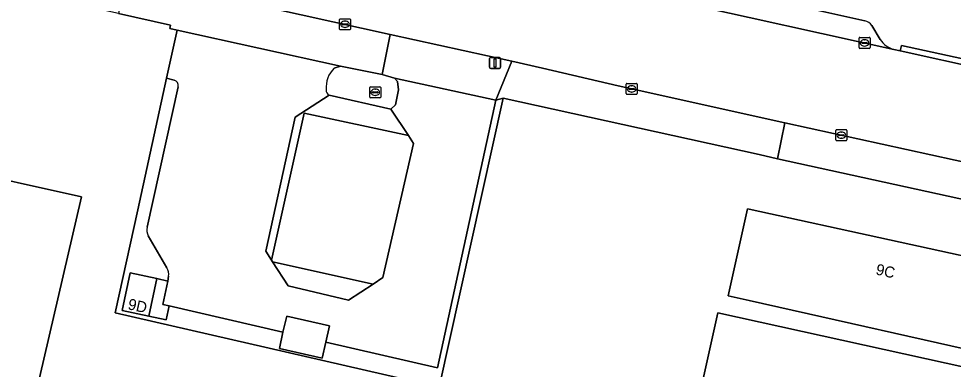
# Model space of a CAD drawing. Extents: x 162172 to 163187, y 382874 to 383685.
# Drawn here: x 162933.9 to 163018.5, y 383050.2 to 383081.9 of the extents above; entities that cross this region are included whole.
import ezdxf

# ---------------------------------------------------------------- set-up
doc = ezdxf.new("R2010")
doc.units = 0
for name, color, linetype in [('IMGEO_Erf', 7, 'Continuous'), ('IMGEO_Hek', 7, 'Continuous'), ('IMGEO_Kolk', 7, 'Continuous'), ('IMGEO_Lichtmast', 7, 'Continuous'), ('IMGEO_Pand', 7, 'Continuous'), ('IMGEO_Pand_nummerreeks', 7, 'Continuous'), ('IMGEO_Parkeervlak_open', 7, 'Continuous'), ('IMGEO_Rijbaan_lokaal_gesloten', 7, 'Continuous'), ('IMGEO_Rijbaan_lokaal_open', 7, 'Continuous'), ('IMGEO_Rioolput', 7, 'Continuous'), ('IMGEO_Terreindeel_gesloten', 7, 'Continuous'), ('IMGEO_Terreindeel_halfverhard', 7, 'Continuous'), ('IMGEO_Voetpad_halfverhard', 7, 'Continuous'), ('IMGEO_Voetpad_open', 7, 'Continuous')]:
    doc.layers.add(name, color=color, linetype=linetype)

msp = doc.modelspace()

# ---------------------------------------------------------------- linework, layer by layer
at = {"layer": 'IMGEO_Erf'}
for points in [[(163102.739, 383047.263), (163100.899, 383047.662), (163090.563, 383049.905), (163088.206, 383050.416), (163083.554, 383051.437), (163068.099, 383054.827), (163062.946, 383055.966), (163057.944, 383057.071), (163048.334, 383059.191), (163036.516, 383061.806), (163026.73, 383063.968), (163002.591, 383069.27), (163000.922, 383069.638), (162977.741, 383074.752), (162971.959, 383048.605), (162942.628, 383055.325), (162944.668, 383064.642), (162947.278, 383076.561), (162948.226, 383080.889), (162947.574, 383081.031), (162947.646, 383081.347), (162942.934, 383082.386), (162889.983, 383094.114)], [(163023.655, 383051.146), (163000, 383056.45), (162998.128, 383056.869), (162999.853, 383064.728), (163000, 383064.696), (163025.431, 383059.143), (163024.425, 383054.615), (163024.867, 383054.517), (163045.835, 383049.861), (163044.751, 383044.98), (163041.278, 383029.339), (163041.801, 383029.223), (163051.428, 383027.085), (163055.892, 383047.186), (163056.976, 383052.067), (163061.84, 383050.987), (163070.646, 383049.031), (163070.025, 383046.107), (163073.528, 383045.327)]]:
    msp.add_lwpolyline(points, dxfattribs=at)
for points in [[(162930.373, 383026.334), (162915.893, 383029.503), (162883.161, 383036.667), (162865.198, 383040.598), (162863.572, 383033.168), (162842.068, 383038.013), (162843.71, 383045.301), (162852.662, 383085.034), (162873.899, 383080.349), (162905.021, 383073.483), (162905.852, 383077.128), (162916.538, 383074.783), (162915.717, 383071.123), (162939.589, 383065.827)], [(162997.188, 383055.338), (163021.692, 383049.919), (163013.002, 383010.793), (162973.909, 383019.397), (162977.209, 383034.392), (162991.82, 383031.154)]]:
    msp.add_lwpolyline(points, close=True, dxfattribs=at)
at = {"layer": 'IMGEO_Hek'}
for points in [[(162944.668, 383064.642), (162947.278, 383076.561)], [(162977.741, 383074.752), (162971.959, 383048.605), (162942.628, 383055.325), (162944.668, 383064.642)]]:
    msp.add_lwpolyline(points, dxfattribs=at)
at = {"layer": 'IMGEO_Kolk'}
for p, q in [((162962.926, 383080.998), (162962.926, 383081.85)), ((162963.001, 383081.924), (162963.853, 383081.924)), ((162963.927, 383081.85), (162963.927, 383080.998)), ((162963.185, 383081.418), (162963.185, 383081.43)), ((162963.623, 383081.381), (162963.225, 383081.381)), ((162963.228, 383081.467), (162963.626, 383081.467)), ((162963.437, 383081.144), (162963.412, 383081.144)), ((162963.414, 383081.704), (162963.439, 383081.704)), ((162963.669, 383081.43), (162963.669, 383081.418)), ((162963.853, 383080.924), (162963.001, 383080.924)), ((163009.958, 383079.314), (163009.958, 383080.166)), ((163010.033, 383080.24), (163010.885, 383080.24)), ((163010.959, 383080.166), (163010.959, 383079.314)), ((163010.217, 383079.734), (163010.217, 383079.746)), ((163010.655, 383079.697), (163010.257, 383079.697)), ((163010.26, 383079.783), (163010.658, 383079.783)), ((163010.469, 383079.46), (163010.444, 383079.46)), ((163010.446, 383080.02), (163010.471, 383080.02)), ((163010.701, 383079.746), (163010.701, 383079.734)), ((163010.885, 383079.24), (163010.033, 383079.24)), ((162988.877, 383075.15), (162988.877, 383076.002)), ((162988.952, 383076.076), (162989.804, 383076.076)), ((162989.878, 383076.002), (162989.878, 383075.15)), ((162989.804, 383075.076), (162988.952, 383075.076)), ((162989.136, 383075.57), (162989.136, 383075.582)), ((162989.574, 383075.533), (162989.176, 383075.533)), ((162989.179, 383075.619), (162989.577, 383075.619)), ((162989.388, 383075.296), (162989.363, 383075.296)), ((162989.365, 383075.856), (162989.39, 383075.856)), ((162989.62, 383075.582), (162989.62, 383075.57)), ((163007.853, 383070.972), (163007.853, 383071.824)), ((163007.928, 383071.898), (163008.78, 383071.898)), ((163008.341, 383071.678), (163008.366, 383071.678)), ((163008.854, 383071.824), (163008.854, 383070.972)), ((163008.78, 383070.898), (163007.928, 383070.898)), ((163008.112, 383071.392), (163008.112, 383071.404)), ((163008.55, 383071.355), (163008.152, 383071.355)), ((163008.155, 383071.441), (163008.553, 383071.441)), ((163008.364, 383071.118), (163008.339, 383071.118)), ((163008.596, 383071.404), (163008.596, 383071.392))]:
    msp.add_line(p, q, dxfattribs=at)
for points in [[(162962.926, 383080.998), (162962.926, 383081.85)], [(162963.001, 383081.924), (162963.853, 383081.924)], [(162963.927, 383081.85), (162963.927, 383080.998)], [(162963.853, 383080.924), (162963.001, 383080.924)], [(163009.958, 383079.314), (163009.958, 383080.166)], [(163010.033, 383080.24), (163010.885, 383080.24)], [(163010.959, 383080.166), (163010.959, 383079.314)], [(163010.885, 383079.24), (163010.033, 383079.24)], [(162988.877, 383075.15), (162988.877, 383076.002)], [(162988.952, 383076.076), (162989.804, 383076.076)], [(162989.878, 383076.002), (162989.878, 383075.15)], [(162989.804, 383075.076), (162988.952, 383075.076)], [(163007.853, 383070.972), (163007.853, 383071.824)], [(163007.928, 383071.898), (163008.78, 383071.898)], [(163008.854, 383071.824), (163008.854, 383070.972)], [(163008.78, 383070.898), (163007.928, 383070.898)]]:
    msp.add_lwpolyline(points, dxfattribs=at)
for centre, radius, start, end in [((162963.003, 383081.848), 0.0765, 91.55205, 178.44795), ((162963.003, 383081.848), 0.0765, 91.55205, 178.44795), ((162963.851, 383081.848), 0.0765, 1.55205, 88.44795), ((162963.851, 383081.848), 0.0765, 1.55205, 88.44795), ((162963.003, 383081), 0.0765, 181.55205, 268.44795), ((162963.003, 383081), 0.0765, 181.55205, 268.44795), ((162963.225, 383081.427), 0.0403, 85.87752, 175.75265), ((162963.222, 383081.417), 0.0366, 178.93798, 274.71019), ((162963.626, 383081.424), 0.043, 264.86636, 352.45326), ((162963.63, 383081.429), 0.0386, 1.73085, 96.63898), ((162963.851, 383081), 0.0765, 271.55205, 358.44795), ((162963.851, 383081), 0.0765, 271.55205, 358.44795), ((163010.035, 383080.164), 0.0765, 91.55205, 178.44795), ((163010.035, 383080.164), 0.0765, 91.55205, 178.44795), ((163010.883, 383080.164), 0.0765, 1.55205, 88.44795), ((163010.883, 383080.164), 0.0765, 1.55205, 88.44795), ((163010.035, 383079.316), 0.0765, 181.55205, 268.44795), ((163010.035, 383079.316), 0.0765, 181.55205, 268.44795), ((163010.257, 383079.743), 0.0403, 85.87752, 175.75265), ((163010.254, 383079.733), 0.0366, 178.93798, 274.71019), ((163010.658, 383079.74), 0.043, 264.86636, 352.45326), ((163010.662, 383079.745), 0.0386, 1.73085, 96.63898), ((163010.883, 383079.316), 0.0765, 271.55205, 358.44795), ((163010.883, 383079.316), 0.0765, 271.55205, 358.44795), ((162988.954, 383076), 0.0765, 91.55205, 178.44795), ((162988.954, 383076), 0.0765, 91.55205, 178.44795), ((162989.802, 383076), 0.0765, 1.55205, 88.44795), ((162989.802, 383076), 0.0765, 1.55205, 88.44795), ((162988.954, 383075.152), 0.0765, 181.55205, 268.44795), ((162988.954, 383075.152), 0.0765, 181.55205, 268.44795), ((162989.176, 383075.579), 0.0403, 85.87752, 175.75265), ((162989.173, 383075.569), 0.0366, 178.93798, 274.71019), ((162989.577, 383075.576), 0.043, 264.86636, 352.45326), ((162989.581, 383075.581), 0.0386, 1.73085, 96.63898), ((162989.802, 383075.152), 0.0765, 271.55205, 358.44795), ((162989.802, 383075.152), 0.0765, 271.55205, 358.44795), ((163007.93, 383071.822), 0.0765, 91.55205, 178.44795), ((163007.93, 383071.822), 0.0765, 91.55205, 178.44795), ((163008.778, 383071.822), 0.0765, 1.55205, 88.44795), ((163008.778, 383071.822), 0.0765, 1.55205, 88.44795), ((163007.93, 383070.974), 0.0765, 181.55205, 268.44795), ((163007.93, 383070.974), 0.0765, 181.55205, 268.44795), ((163008.152, 383071.401), 0.0403, 85.87752, 175.75265), ((163008.149, 383071.391), 0.0366, 178.93798, 274.71019), ((163008.553, 383071.398), 0.043, 264.86636, 352.45326), ((163008.557, 383071.403), 0.0386, 1.73085, 96.63898), ((163008.778, 383070.974), 0.0765, 271.55205, 358.44795), ((163008.778, 383070.974), 0.0765, 271.55205, 358.44795)]:
    msp.add_arc(centre, radius, start, end, dxfattribs=at)
for centre, major_axis, ratio, start_param, end_param in [((162963.413, 383081.424), (-0.387, 0.002), 0.722429, 4.712389, 7.853982), ((162963.438, 383081.424), (-0.39, 0.002), 0.717154, 1.570796, 4.712389), ((163010.445, 383079.74), (-0.387, 0.002), 0.722429, 4.712389, 7.853982), ((163010.47, 383079.74), (-0.39, 0.002), 0.717154, 1.570796, 4.712389), ((162989.364, 383075.576), (-0.387, 0.002), 0.722429, 4.712389, 7.853982), ((162989.389, 383075.576), (-0.39, 0.002), 0.717154, 1.570796, 4.712389), ((163008.34, 383071.398), (-0.387, 0.002), 0.722429, 4.712389, 7.853982), ((163008.365, 383071.398), (-0.39, 0.002), 0.717154, 1.570796, 4.712389)]:
    msp.add_ellipse(centre, major_axis=major_axis, ratio=ratio, start_param=start_param, end_param=end_param, dxfattribs=at)
at = {"layer": 'IMGEO_Lichtmast'}
for p, q in [((162976.619, 383078.432), (162977.409, 383078.432)), ((162977.409, 383078.432), (162976.619, 383078.432)), ((162976.519, 383077.532), (162976.519, 383078.332)), ((162976.519, 383078.332), (162976.519, 383077.532)), ((162977.509, 383078.332), (162977.509, 383077.532)), ((162977.509, 383077.532), (162977.509, 383078.332)), ((162977.409, 383077.432), (162976.619, 383077.432)), ((162976.619, 383077.432), (162977.409, 383077.432))]:
    msp.add_line(p, q, dxfattribs=at)
msp.add_lwpolyline([(162976.939, 383078.307), (162977.089, 383078.307), (162977.089, 383077.557), (162976.939, 383077.557), (162976.939, 383078.307)], dxfattribs=at)
for centre, start, end in [((162976.619, 383078.332), 90, 180), ((162976.619, 383078.332), 90, 180), ((162977.409, 383078.332), 0, 90), ((162977.409, 383078.332), 360, 90), ((162976.619, 383077.532), 180, 270), ((162976.619, 383077.532), 180, 270), ((162977.409, 383077.532), 270, 0), ((162977.409, 383077.532), 270, 0)]:
    msp.add_arc(centre, 0.1, start, end, dxfattribs=at)
at = {"layer": 'IMGEO_Pand'}
for points in [[(162939.589, 383065.827), (162915.717, 383071.123), (162916.538, 383074.783), (162905.852, 383077.128), (162905.021, 383073.483), (162873.899, 383080.349), (162865.198, 383040.598), (162883.161, 383036.667), (162915.893, 383029.503), (162930.373, 383026.334)], [(163025.431, 383059.143), (163000, 383064.696), (162999.853, 383064.728), (162998.128, 383056.869), (163000, 383056.45), (163023.655, 383051.146), (163024.425, 383054.615)], [(162945.661, 383055.018), (162946.41, 383058.425), (162943.996, 383058.955), (162943.247, 383055.549)], [(163013.002, 383010.793), (163021.692, 383049.919), (162997.188, 383055.338), (162991.82, 383031.154), (162977.209, 383034.392), (162973.909, 383019.397)]]:
    msp.add_lwpolyline(points, close=True, dxfattribs=at)
at = {"layer": 'IMGEO_Parkeervlak_open'}
for points in [[(162777.11, 383131.169), (162892.326, 383105.776), (163000, 383082.046), (163013.118, 383079.154)], [(163010.484, 383081.75), (163005.322, 383082.873)], [(163011.866, 383080.051), (163011.111, 383081.313)]]:
    msp.add_lwpolyline(points, dxfattribs=at)
for centre, radius, start, end in [((163010.243, 383080.736), 1.043, 33.62665, 76.62269), ((163013.622, 383081.18), 2.088, 212.73321, 256.02711)]:
    msp.add_arc(centre, radius, start, end, dxfattribs=at)
at = {"layer": 'IMGEO_Rijbaan_lokaal_gesloten'}
for points in [[(162962.006, 383075.021), (162958.917, 383073.017), (162956.262, 383060.891), (162956.775, 383060.096), (162959.728, 383073.389), (162969.165, 383071.365), (162967.585, 383073.761)], [(162969.641, 383070.642), (162969.165, 383071.365), (162959.728, 383073.389), (162956.775, 383060.096), (162956.875, 383059.941), (162965.978, 383057.931), (162966.858, 383058.512)], [(162956.875, 383059.941), (162958.284, 383057.757), (162963.754, 383056.464), (162965.978, 383057.931)]]:
    msp.add_lwpolyline(points, close=True, dxfattribs=at)
at = {"layer": 'IMGEO_Rijbaan_lokaal_open'}
for points in [[(163080.79, 383065.134), (163068.711, 383065.723), (163068.825, 383068.129), (163067.058, 383068.213), (163061.853, 383068.428), (163061.041, 383068.559), (163060.169, 383068.694), (163052.628, 383070.411), (163050.878, 383070.822), (163024.93, 383076.525), (163021.318, 383077.345), (163013.684, 383079.024), (163013.118, 383079.154), (163000, 383082.046), (162892.326, 383105.776)], [(162923.801, 383089.955), (162943.612, 383085.806), (162967.521, 383080.514), (162978.531, 383078.074), (162981.3, 383077.468), (162988.164, 383075.862), (163003.235, 383072.524), (163027.464, 383067.193), (163035.8, 383065.359), (163048.436, 383062.578), (163059.491, 383060.146), (163068.103, 383058.359), (163078.69, 383056.046), (163084.272, 383054.851), (163086.106, 383054.458), (163101.354, 383051.086), (163101.592, 383051.043), (163103.004, 383059.429)], [(162948.226, 383080.889), (162947.278, 383076.561)], [(162963.02, 383077.644), (162948.226, 383080.889)], [(162962.456, 383077.456), (162963.02, 383077.644)], [(162947.278, 383076.561), (162947.967, 383076.384)], [(162977.08, 383074.575), (162967.91, 383076.545)], [(162967.91, 383076.545), (162968.188, 383076.252), (162968.263, 383075.504)], [(162948.329, 383075.781), (162945.516, 383063.075)], [(162968.263, 383075.504), (162968.003, 383074.141)], [(162956.775, 383060.096), (162956.262, 383060.891), (162958.917, 383073.017), (162962.006, 383075.021)], [(162961.7, 383052.685), (162971.797, 383050.362), (162977.08, 383074.575)], [(162968.003, 383074.141), (162967.585, 383073.761)], [(162967.585, 383073.761), (162969.165, 383071.365)], [(162969.165, 383071.365), (162969.641, 383070.642)], [(162969.641, 383070.642), (162966.858, 383058.512)], [(162945.623, 383062.297), (162947.314, 383059.401)], [(162956.875, 383059.941), (162956.775, 383060.096)], [(162965.978, 383057.931), (162963.754, 383056.464), (162958.284, 383057.757), (162956.875, 383059.941)], [(162947.393, 383058.196), (162946.934, 383056.089), (162947.513, 383055.946)], [(162947.461, 383058.64), (162947.393, 383058.196)], [(162966.858, 383058.512), (162965.978, 383057.931)], [(162947.513, 383055.946), (162957.797, 383053.569)], [(162957.797, 383053.569), (162958.156, 383055.034), (162962.017, 383054.136), (162961.7, 383052.685)]]:
    msp.add_lwpolyline(points, dxfattribs=at)
for centre, radius, start, end in [((162964.106, 383075.731), 2.387, 133.73366, 185.19955), ((162947.763, 383075.851), 0.57, 352.90498, 69.05047), ((162962.164, 383075.434), 0.442, 169.47722, 249.08399), ((162946.674, 383062.838), 1.182, 168.43451, 207.22726), ((162946.396, 383058.829), 1.082, 349.94566, 31.92032)]:
    msp.add_arc(centre, radius, start, end, dxfattribs=at)
at = {"layer": 'IMGEO_Rioolput'}
for p, q in [((162965.664, 383074.846), (162965.664, 383075.698)), ((162965.739, 383075.772), (162966.591, 383075.772)), ((162965.923, 383075.266), (162965.923, 383075.278)), ((162966.361, 383075.229), (162965.963, 383075.229)), ((162965.966, 383075.315), (162966.364, 383075.315)), ((162966.152, 383075.552), (162966.177, 383075.552)), ((162966.407, 383075.278), (162966.407, 383075.266)), ((162966.665, 383075.698), (162966.665, 383074.846)), ((162966.591, 383074.772), (162965.739, 383074.772)), ((162966.175, 383074.992), (162966.15, 383074.992))]:
    msp.add_line(p, q, dxfattribs=at)
for points in [[(162965.664, 383074.846), (162965.664, 383075.698)], [(162965.739, 383075.772), (162966.591, 383075.772)], [(162966.665, 383075.698), (162966.665, 383074.846)], [(162966.591, 383074.772), (162965.739, 383074.772)]]:
    msp.add_lwpolyline(points, dxfattribs=at)
for centre, radius, start, end in [((162965.741, 383075.696), 0.0765, 91.55205, 178.44795), ((162965.741, 383075.696), 0.0765, 91.55205, 178.44795), ((162965.963, 383075.275), 0.0403, 85.87752, 175.75265), ((162965.96, 383075.265), 0.0366, 178.93798, 274.71019), ((162966.364, 383075.272), 0.043, 264.86636, 352.45326), ((162966.368, 383075.277), 0.0386, 1.73085, 96.63898), ((162966.589, 383075.696), 0.0765, 1.55205, 88.44795), ((162966.589, 383075.696), 0.0765, 1.55205, 88.44795), ((162965.741, 383074.848), 0.0765, 181.55205, 268.44795), ((162965.741, 383074.848), 0.0765, 181.55205, 268.44795), ((162966.589, 383074.848), 0.0765, 271.55205, 358.44795), ((162966.589, 383074.848), 0.0765, 271.55205, 358.44795)]:
    msp.add_arc(centre, radius, start, end, dxfattribs=at)
for centre, major_axis, ratio, start_param, end_param in [((162966.151, 383075.272), (-0.387, 0.002), 0.722429, 4.712389, 7.853982), ((162966.176, 383075.272), (-0.39, 0.002), 0.717154, 1.570796, 4.712389)]:
    msp.add_ellipse(centre, major_axis=major_axis, ratio=ratio, start_param=start_param, end_param=end_param, dxfattribs=at)
at = {"layer": 'IMGEO_Terreindeel_gesloten'}
msp.add_lwpolyline([(162957.797, 383053.569), (162957.495, 383052.115), (162961.365, 383051.22), (162961.7, 383052.685), (162962.017, 383054.136), (162958.156, 383055.034)], close=True, dxfattribs=at)
at = {"layer": 'IMGEO_Terreindeel_halfverhard'}
for points in [[(162968.188, 383076.252), (162967.91, 383076.545), (162966.781, 383076.88), (162963.02, 383077.644), (162962.456, 383077.456)], [(162962.006, 383075.021), (162967.585, 383073.761), (162968.003, 383074.141), (162968.263, 383075.504), (162968.188, 383076.252)]]:
    msp.add_lwpolyline(points, dxfattribs=at)
for centre, radius, start, end in [((162964.106, 383075.731), 2.387, 133.73366, 185.19955), ((162962.164, 383075.434), 0.442, 169.47722, 249.08399)]:
    msp.add_arc(centre, radius, start, end, dxfattribs=at)
at = {"layer": 'IMGEO_Voetpad_halfverhard'}
for points in [[(162947.278, 383076.561), (162944.668, 383064.642)], [(162947.967, 383076.384), (162947.278, 383076.561)], [(162945.516, 383063.075), (162948.329, 383075.781)], [(162944.668, 383064.642), (162942.628, 383055.325), (162971.959, 383048.605), (162977.741, 383074.752)], [(162977.08, 383074.575), (162971.797, 383050.362), (162961.7, 383052.685)], [(162977.741, 383074.752), (162977.08, 383074.575)], [(162947.314, 383059.401), (162945.623, 383062.297)], [(162945.661, 383055.018), (162943.247, 383055.549), (162943.996, 383058.955), (162946.41, 383058.425)], [(162946.41, 383058.425), (162947.393, 383058.196)], [(162947.393, 383058.196), (162947.461, 383058.64)], [(162947.513, 383055.946), (162947.252, 383054.683), (162945.661, 383055.018)], [(162957.797, 383053.569), (162947.513, 383055.946)], [(162961.7, 383052.685), (162961.365, 383051.22), (162957.495, 383052.115), (162957.797, 383053.569)]]:
    msp.add_lwpolyline(points, dxfattribs=at)
for centre, radius, start, end in [((162947.763, 383075.851), 0.57, 352.90498, 69.05047), ((162946.674, 383062.838), 1.182, 168.43451, 207.22726), ((162946.396, 383058.829), 1.082, 349.94566, 31.92032)]:
    msp.add_arc(centre, radius, start, end, dxfattribs=at)
at = {"layer": 'IMGEO_Voetpad_open'}
for points in [[(162942.934, 383082.386), (162947.646, 383081.347), (162947.574, 383081.031), (162948.226, 383080.889), (162963.02, 383077.644), (162966.781, 383076.88), (162967.521, 383080.514), (162943.612, 383085.806)], [(162977.08, 383074.575), (162978.531, 383078.074), (162967.521, 383080.514), (162966.781, 383076.88), (162967.91, 383076.545)], [(163013.684, 383079.024), (163021.318, 383077.345), (163021.425, 383077.833), (163013.791, 383079.512)], [(162988.164, 383075.862), (162981.3, 383077.468), (162978.531, 383078.074), (162977.08, 383074.575), (162977.741, 383074.752), (163000.922, 383069.638), (163002.591, 383069.27), (163003.235, 383072.524)], [(163002.591, 383069.27), (163026.73, 383063.968), (163027.464, 383067.193), (163003.235, 383072.524)], [(162945.661, 383055.018), (162947.252, 383054.683), (162947.513, 383055.946), (162946.934, 383056.089), (162947.393, 383058.196), (162946.41, 383058.425)]]:
    msp.add_lwpolyline(points, close=True, dxfattribs=at)
for points in [[(163005.322, 383082.873), (163010.484, 383081.75)], [(163011.111, 383081.313), (163011.866, 383080.051)], [(163013.118, 383079.154), (163013.684, 383079.024), (163013.791, 383079.512), (163021.425, 383077.833), (163021.318, 383077.345), (163024.93, 383076.525)]]:
    msp.add_lwpolyline(points, dxfattribs=at)
for centre, radius, start, end in [((163010.243, 383080.736), 1.043, 33.62665, 76.62269), ((163013.622, 383081.18), 2.088, 212.73321, 256.02711)]:
    msp.add_arc(centre, radius, start, end, dxfattribs=at)

# ---------------------------------------------------------------- texts
at = {"layer": 'IMGEO_Pand_nummerreeks'}
for s, rotation, p in [('9C', 347.42931, (163011.416, 383058.806)), ('9D', 347.60149, (162943.713, 383055.659))]:
    msp.add_text(s, height=1, rotation=rotation, dxfattribs=at).set_placement(p)

doc.saveas('drawing.dxf')
